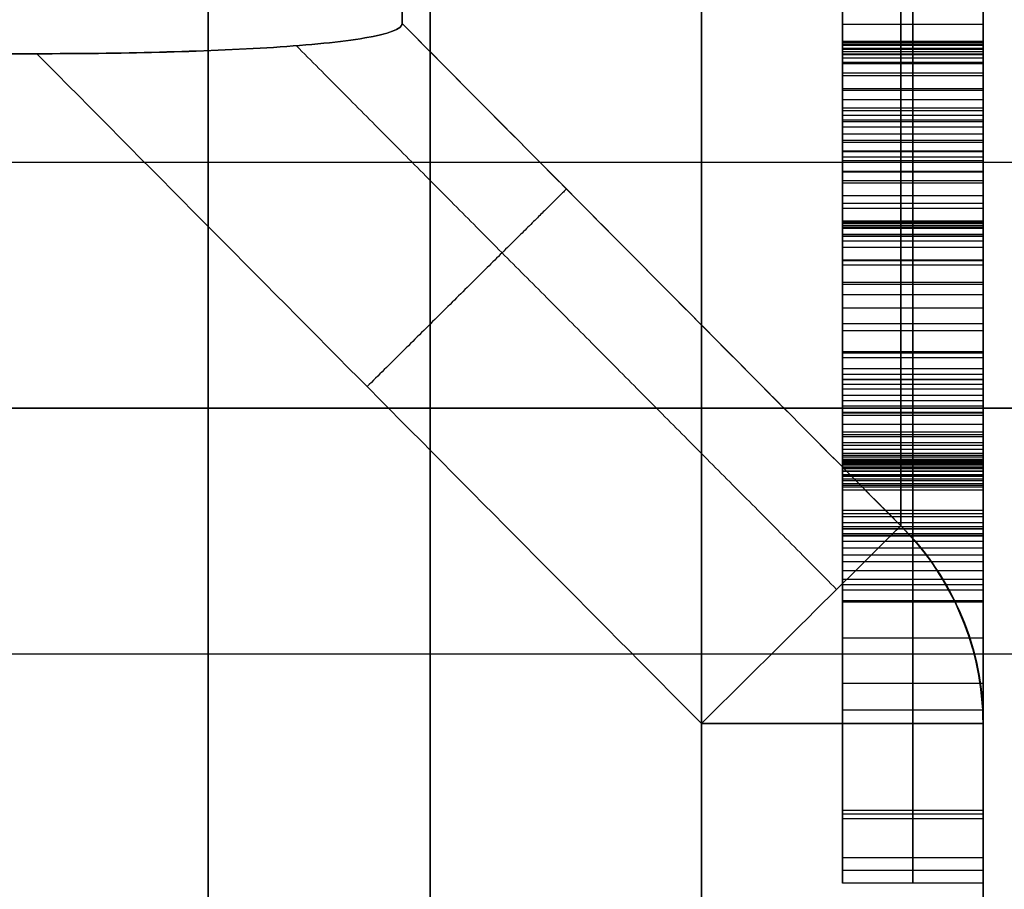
# Model space of a CAD drawing. Header units: millimetres. Extents: x -105 to 152, y -114 to 65.
# Tile 291 of 329: x 101.16 to 104.65, y -38.71 to -35.62. Entities that reach past the tile are written whole.
import ezdxf

# ---------------------------------------------------------------- set-up
doc = ezdxf.new("R2010")
doc.units = ezdxf.units.MM
doc.layers.add('Layer 01', color=18, linetype='Continuous', true_color=0x000000)

# ---------------------------------------------------------------- blocks, each defined once
blk = doc.blocks.new('Block 02')
at = {"layer": 'Layer 01'}
for p, q in [((104.576, -44.661, -25.3488), (104.576, -28.8633, -25.3488)), ((104.576, -40.0858, 25.3488), (104.576, -28.8633, 25.3488)), ((104.576, -36.5753, -36.601), (104.576, -35.2171, -36.601)), ((104.326, -35.7355, -35.0461), (104.326, -35.2512, -35.5219)), ((104.326, -35.552, -35.5596), (104.326, -37.1677, -37.2038)), ((104.326, -35.812, -35.1239), (104.326, -35.7355, -35.0461)), ((104.326, -35.744, -35.1907), (104.326, -35.812, -35.1239)), ((104.326, -37.3621, -37.0124), (104.326, -35.7464, -35.3682)), ((104.576, -35.7738, -35.085), (104.076, -35.7738, -35.085)), ((104.576, -35.778, -35.1573), (104.076, -35.778, -35.1573)), ((104.326, -36.3519, -34.3925), (104.326, -35.867, -34.9109)), ((104.326, -35.867, -34.9109), (104.326, -35.9448, -34.9838)), ((104.076, -35.8985, -34.8771), (104.076, -36.6854, -34.8771)), ((104.576, -35.9059, -34.9473), (104.076, -35.9059, -34.9473)), ((104.576, -35.9615, -34.9659), (104.076, -35.9615, -34.9659)), ((104.326, -35.9448, -34.9838), (104.326, -35.9782, -34.9479)), ((104.576, -36.1094, -34.6517), (104.076, -36.1094, -34.6517)), ((104.576, -36.1417, -37.5408), (104.576, -36.1417, -36.1598)), ((104.326, -36.2474, -34.9315), (104.326, -38.5959, -36.2823)), ((104.076, -36.2891, -35.9205), (104.076, -36.2891, -36.3098)), ((104.076, -36.2891, -37.6163), (104.076, -36.2891, -37.841)), ((104.326, -36.4297, -34.4655), (104.326, -36.3519, -34.3925)), ((104.576, -36.3598, -36.3817), (104.076, -36.3598, -36.3817)), ((104.576, -36.3908, -34.429), (104.076, -36.3908, -34.429)), ((104.326, -36.3847, -34.5135), (104.326, -36.4297, -34.4655)), ((104.576, -36.4072, -34.4895), (104.076, -36.4072, -34.4895)), ((104.076, -36.8096, -36.4501), (104.076, -36.4271, -36.4501)), ((104.326, -37.1224, -35.1284), (104.326, -36.4777, -34.7577)), ((104.576, -36.5543, -36.1903), (104.076, -36.5543, -36.1903)), ((104.576, -36.8, -34.9431), (104.076, -36.8, -34.9431)), ((104.326, -37.2135, -33.472), (104.326, -36.8216, -33.8906)), ((104.326, -36.8216, -33.8906), (104.326, -36.8994, -33.9636)), ((104.576, -36.8605, -33.9271), (104.076, -36.8605, -33.9271)), ((104.576, -36.9164, -33.9456), (104.076, -36.9164, -33.9456)), ((104.326, -36.8994, -33.9636), (104.326, -36.9334, -33.9277)), ((104.576, -37.0176, -33.6813), (104.076, -37.0176, -33.6813)), ((104.326, -37.6279, -34.5882), (104.326, -37.1224, -35.1284)), ((104.326, -37.1731, -37.5314), (104.326, -37.6842, -37.0294)), ((104.326, -38.4264, -35.8983), (104.326, -37.2062, -35.1946)), ((104.326, -37.2062, -35.1946), (104.326, -37.6875, -34.68)), ((104.326, -37.2913, -33.5449), (104.326, -37.2135, -33.472)), ((104.576, -37.2524, -33.5084), (104.076, -37.2524, -33.5084)), ((104.326, -37.2579, -33.5807), (104.326, -37.2913, -33.5449)), ((104.576, -37.2746, -33.5628), (104.076, -37.2746, -33.5628)), ((104.076, -37.2767, -33.5312), (104.076, -37.2767, -33.5605)), ((104.076, -37.2767, -33.8482), (104.076, -37.2767, -34.0449)), ((104.076, -37.2767, -34.9635), (104.076, -37.2767, -35.1192)), ((104.076, -37.2767, -35.2353), (104.076, -37.2767, -35.5236)), ((104.326, -38.6864, -36.0277), (104.326, -37.2688, -33.8359)), ((104.326, -37.2804, -34.0498), (104.326, -37.6279, -34.5882)), ((104.076, -37.3575, -34.8771), (104.076, -37.5031, -34.8771)), ((104.576, -38.082, -35.2891), (104.576, -37.3701, -35.2891)), ((104.576, -37.3752, -34.8583), (104.076, -37.3752, -34.8583)), ((104.576, -37.4216, -35.6069), (104.076, -37.4216, -35.6069)), ((104.576, -37.4287, -37.2804), (104.076, -37.4287, -37.2804)), ((104.576, -37.4469, -34.9373), (104.076, -37.4469, -34.9373)), ((104.576, -37.4541, -34.319), (104.076, -37.4541, -34.319)), ((104.576, -37.5772, -36.9821), (104.076, -37.5772, -36.9821)), ((104.326, -37.6082, -36.9517), (104.326, -37.5462, -37.0124)), ((104.326, -37.6842, -37.0294), (104.326, -37.6082, -36.9517)), ((104.576, -37.6462, -36.9906), (104.076, -37.6462, -36.9906)), ((104.326, -37.6875, -34.68), (104.326, -38.4568, -35.8679)), ((104.076, -37.8152, -34.8771), (104.076, -37.9423, -34.8771)), ((104.576, -37.8163, -35.5465), (104.076, -37.8163, -35.5465)), ((104.576, -37.8315, -35.5552), (104.576, -37.8315, -34.9023)), ((104.576, -37.9776, -34.9318), (104.076, -37.9776, -34.9318)), ((104.576, -38.0721, -35.2739), (104.076, -38.0721, -35.2739)), ((104.576, -38.4416, -35.8831), (104.076, -38.4416, -35.8831)), ((104.326, -38.4568, -35.8679), (104.326, -38.4264, -35.8983)), ((104.326, -38.5959, -36.2823), (104.326, -38.6864, -36.0277)), ((104.576, -38.6412, -36.155), (104.076, -38.6412, -36.155))]:
    blk.add_line(p, q, dxfattribs=at)
at = {"layer": 'Layer 01', "extrusion": (1, -1.30625e-12, -1.69624e-13)}
blk.add_arc((0, 0, 102.5147), 35.9386, 187.4476, 232.5524, dxfattribs=at)
at = {"layer": 'Layer 01', "extrusion": (1, -7.88388e-13, 1.03078e-12)}
blk.add_arc((0, 0, 102.5147), 35.9386, 127.4476, 172.5524, dxfattribs=at)
at = {"layer": 'Layer 01', "extrusion": (-1, -1.43993e-29, -8.31344e-30)}
blk.add_arc((0, 0, -104.2831), 37.7071, 307.10293, 352.89707, dxfattribs=at)
at = {"layer": 'Layer 01', "extrusion": (-1, 9.80383e-30, -5.66024e-30)}
blk.add_arc((0, 0, -104.2831), 37.7071, 7.10293, 52.89707, dxfattribs=at)
at = {"layer": 'Layer 01', "extrusion": (1, -3.27175e-29, 1.88895e-29)}
blk.add_arc((0, 0, 104.576), 38.4142, 127.10293, 172.89707, dxfattribs=at)
at = {"layer": 'Layer 01', "extrusion": (1, -7.37095e-16, -9.74511e-16)}
blk.add_arc((0, 0, 104.576), 38.4142, 187.10293, 232.89707, dxfattribs=at)
at = {"layer": 'Layer 01', "extrusion": (-1, 1.67332e-29, 9.6609e-30)}
blk.add_arc((0, 0, -104.576), 56, 304.86576, 355.13424, dxfattribs=at)
at = {"layer": 'Layer 01', "extrusion": (-1, -3.07741e-15, 4.41699e-15)}
blk.add_arc((0, 0, -104.576), 56, 37.47187, 55.13424, dxfattribs=at)
at = {"layer": 'Layer 01', "extrusion": (-1, 3.09204e-29, 9.24197e-30)}
for start, end in [(304.86576, 355.13424), (37.47187, 55.13424)]:
    blk.add_arc((0, 0, -104.576), 56, start, end, dxfattribs=at)
at = {"layer": 'Layer 01', "extrusion": (-1, 5.48639e-30, 3.16757e-30)}
blk.add_arc((0, 0, -103.576), 57, 304.86576, 355.13424, dxfattribs=at)
at = {"layer": 'Layer 01', "extrusion": (-1, -1.4784e-15, 2.12194e-15)}
blk.add_arc((0, 0, -103.576), 57, 29.7693, 55.13424, dxfattribs=at)
at = {"layer": 'Layer 01', "extrusion": (1, 0, 0)}
for centre, radius, start, end in [((-37, 57.0526, 102.6135), 3, 286.8945, 106.8945), ((-37, 57.0526, 101.826), 3.25, 270, 90), ((-37, 57.0526, 102.6135), 3, 106.8945, 286.8945), ((-37, 57.0526, 101.826), 3.25, 90, 270)]:
    blk.add_arc(centre, radius, start, end, dxfattribs=at)
at = {"layer": 'Layer 01', "extrusion": (0.704378, -0.709825, 1.31544e-15)}
blk.add_arc((46.6704, 4.75, 100.0148), 1, 270, 354.9839, dxfattribs=at)
at = {"layer": 'Layer 01', "extrusion": (-0.704378, 0.709825, 1.74886e-16)}
blk.add_arc((-46.6704, -4.75, -100.0148), 1, 90, 174.9839, dxfattribs=at)
at = {"layer": 'Layer 01', "extrusion": (-0.704378, 0.709825, 4.1564e-15)}
blk.add_arc((-46.6704, -4.75, -100.0148), 1, 90, 174.9839, dxfattribs=at)
at = {"layer": 'Layer 01', "extrusion": (4.97508e-16, 0.123652, 0.992326)}
blk.add_arc((-103.576, 38.4142), 1, 180, 225, dxfattribs=at)
at = {"layer": 'Layer 01', "extrusion": (-4.4065e-15, 0.123652, -0.992326)}
blk.add_arc((-103.576, -38.4142), 1, 135, 180, dxfattribs=at)
at = {"layer": 'Layer 01', "extrusion": (-0.062064, -0.061587, -0.99617)}
blk.add_arc((100.0148, -46.0764, -8.8124), 1, 270, 314.6694, dxfattribs=at)
at = {"layer": 'Layer 01', "extrusion": (0.062064, 0.061587, -0.99617)}
blk.add_arc((-100.0148, 46.0764, 8.8124), 1, 90, 134.6694, dxfattribs=at)
at = {"layer": 'Layer 01', "extrusion": (-7.10543e-15, -1, 7.10543e-15)}
blk.add_arc((103.576, 4.75, 38.1194), 1, 270, 0, dxfattribs=at)
at = {"layer": 'Layer 01', "extrusion": (-3.09204e-29, -1, -7.10543e-15)}
blk.add_arc((103.576, -4.75, 38.1194), 1, 0, 90, dxfattribs=at)
at = {"layer": 'Layer 01', "extrusion": (-1, 0, 0)}
for points, knots in [([(104.076, -35.3332, -35.5942), (104.076, -35.3127, -35.6155), (104.076, -35.2723, -35.6575), (104.076, -35.2199, -35.7266), (104.076, -35.1759, -35.7991), (104.076, -35.1405, -35.8749), (104.076, -35.1134, -35.9541), (104.076, -35.0952, -36.0369), (104.076, -35.086, -36.123), (104.076, -35.0831, -36.2128), (104.076, -35.0942, -36.3079), (104.076, -35.1228, -36.4081), (104.076, -35.1678, -36.5139), (104.076, -35.2296, -36.6253), (104.076, -35.3071, -36.7428), (104.076, -35.4024, -36.8653), (104.076, -35.5127, -36.9949), (104.076, -35.5948, -37.0803), (104.076, -35.6376, -37.1248)], [0, 0, 0, 0, 0.049933, 0.098576, 0.146218, 0.19311, 0.239798, 0.287503, 0.336111, 0.386133, 0.439243, 0.497166, 0.561801, 0.633235, 0.712374, 0.79959, 0.895559, 1, 1, 1, 1]), ([(104.326, -35.3332, -35.5942), (104.326, -35.3127, -35.6155), (104.326, -35.2723, -35.6575), (104.326, -35.2199, -35.7266), (104.326, -35.1759, -35.7991), (104.326, -35.1405, -35.8749), (104.326, -35.1134, -35.9541), (104.326, -35.0952, -36.0369), (104.326, -35.086, -36.123), (104.326, -35.0831, -36.2128), (104.326, -35.0942, -36.3079), (104.326, -35.1228, -36.4081), (104.326, -35.1678, -36.5139), (104.326, -35.2296, -36.6253), (104.326, -35.3071, -36.7428), (104.326, -35.4024, -36.8653), (104.326, -35.5127, -36.9949), (104.326, -35.5948, -37.0803), (104.326, -35.6376, -37.1248)], [0, 0, 0, 0, 0.049933, 0.098576, 0.146218, 0.19311, 0.239798, 0.287503, 0.336111, 0.386133, 0.439243, 0.497166, 0.561801, 0.633235, 0.712374, 0.79959, 0.895559, 1, 1, 1, 1]), ([(104.576, -35.6376, -37.1248), (104.576, -35.5948, -37.0803), (104.576, -35.5127, -36.9949), (104.576, -35.4024, -36.8653), (104.576, -35.3071, -36.7428), (104.576, -35.2296, -36.6253), (104.576, -35.1678, -36.5139), (104.576, -35.1228, -36.4081), (104.576, -35.0942, -36.3079), (104.576, -35.0831, -36.2128), (104.576, -35.086, -36.123), (104.576, -35.0952, -36.0369), (104.576, -35.1134, -35.9541), (104.576, -35.1405, -35.8749), (104.576, -35.1759, -35.7991), (104.576, -35.2199, -35.7266), (104.576, -35.2723, -35.6575), (104.576, -35.3127, -35.6155), (104.576, -35.3332, -35.5942)], [-1, -1, -1, -1, -0.895559, -0.79959, -0.712374, -0.633235, -0.561801, -0.497166, -0.439243, -0.386133, -0.336111, -0.287503, -0.239798, -0.19311, -0.146218, -0.098576, -0.049933, 0, 0, 0, 0]), ([(104.076, -37.1731, -37.5314), (104.076, -37.1439, -37.5589), (104.076, -37.0868, -37.6127), (104.076, -36.9939, -37.6815), (104.076, -36.8992, -37.7401), (104.076, -36.8008, -37.7853), (104.076, -36.7006, -37.8209), (104.076, -36.597, -37.8432), (104.076, -36.4909, -37.8541), (104.076, -36.3822, -37.8536), (104.076, -36.2713, -37.8403), (104.076, -36.1591, -37.812), (104.076, -36.0459, -37.7686), (104.076, -35.9317, -37.7112), (104.076, -35.8163, -37.6392), (104.076, -35.6996, -37.5533), (104.076, -35.5821, -37.4525), (104.076, -35.5062, -37.3779), (104.076, -35.4669, -37.3393)], [0, 0, 0, 0, 0.061705, 0.120411, 0.177264, 0.23255, 0.286593, 0.340444, 0.394894, 0.450301, 0.507056, 0.566092, 0.627661, 0.693087, 0.762278, 0.836426, 0.915463, 1, 1, 1, 1]), ([(104.326, -37.1731, -37.5314), (104.326, -37.1439, -37.5589), (104.326, -37.0868, -37.6127), (104.326, -36.9939, -37.6815), (104.326, -36.8992, -37.7401), (104.326, -36.8008, -37.7853), (104.326, -36.7006, -37.8209), (104.326, -36.597, -37.8432), (104.326, -36.4909, -37.8541), (104.326, -36.3822, -37.8536), (104.326, -36.2713, -37.8403), (104.326, -36.1591, -37.812), (104.326, -36.0459, -37.7686), (104.326, -35.9317, -37.7112), (104.326, -35.8163, -37.6392), (104.326, -35.6996, -37.5533), (104.326, -35.5821, -37.4525), (104.326, -35.5062, -37.3779), (104.326, -35.4669, -37.3393)], [0, 0, 0, 0, 0.061705, 0.120411, 0.177264, 0.23255, 0.286593, 0.340444, 0.394894, 0.450301, 0.507056, 0.566092, 0.627661, 0.693087, 0.762278, 0.836426, 0.915463, 1, 1, 1, 1]), ([(104.576, -37.1731, -37.5314), (104.576, -37.1439, -37.5589), (104.576, -37.0868, -37.6127), (104.576, -36.9939, -37.6815), (104.576, -36.8992, -37.7401), (104.576, -36.8008, -37.7853), (104.576, -36.7006, -37.8209), (104.576, -36.597, -37.8432), (104.576, -36.4909, -37.8541), (104.576, -36.3822, -37.8536), (104.576, -36.2713, -37.8403), (104.576, -36.1591, -37.812), (104.576, -36.0459, -37.7686), (104.576, -35.9317, -37.7112), (104.576, -35.8163, -37.6392), (104.576, -35.6996, -37.5533), (104.576, -35.5821, -37.4525), (104.576, -35.5062, -37.3779), (104.576, -35.4669, -37.3393)], [0, 0, 0, 0, 0.061705, 0.120411, 0.177264, 0.23255, 0.286593, 0.340444, 0.394894, 0.450301, 0.507056, 0.566092, 0.627661, 0.693087, 0.762278, 0.836426, 0.915463, 1, 1, 1, 1]), ([(104.076, -35.6376, -37.1248), (104.076, -35.6772, -37.1641), (104.076, -35.7532, -37.2395), (104.076, -35.8685, -37.3427), (104.076, -35.9791, -37.4322), (104.076, -36.086, -37.5076), (104.076, -36.1885, -37.5696), (104.076, -36.2873, -37.6172), (104.076, -36.3813, -37.6527), (104.076, -36.4724, -37.6719), (104.076, -36.5597, -37.6802), (104.076, -36.6439, -37.6775), (104.076, -36.7258, -37.6662), (104.076, -36.805, -37.6441), (104.076, -36.8819, -37.6121), (104.076, -36.9558, -37.5698), (104.076, -37.028, -37.5186), (104.076, -37.0717, -37.4776), (104.076, -37.0942, -37.4566)], [0, 0, 0, 0, 0.098589, 0.189455, 0.273579, 0.35024, 0.4208, 0.485238, 0.543966, 0.598234, 0.649338, 0.698817, 0.746967, 0.795311, 0.843831, 0.894063, 0.945683, 1, 1, 1, 1]), ([(104.326, -35.6376, -37.1248), (104.326, -35.6772, -37.1641), (104.326, -35.7532, -37.2395), (104.326, -35.8685, -37.3427), (104.326, -35.9791, -37.4322), (104.326, -36.086, -37.5076), (104.326, -36.1885, -37.5696), (104.326, -36.2873, -37.6172), (104.326, -36.3813, -37.6527), (104.326, -36.4724, -37.6719), (104.326, -36.5597, -37.6802), (104.326, -36.6439, -37.6775), (104.326, -36.7258, -37.6662), (104.326, -36.805, -37.6441), (104.326, -36.8819, -37.6121), (104.326, -36.9558, -37.5698), (104.326, -37.028, -37.5186), (104.326, -37.0717, -37.4776), (104.326, -37.0942, -37.4566)], [0, 0, 0, 0, 0.098589, 0.189455, 0.273579, 0.35024, 0.4208, 0.485238, 0.543966, 0.598234, 0.649338, 0.698817, 0.746967, 0.795311, 0.843831, 0.894063, 0.945683, 1, 1, 1, 1]), ([(104.576, -37.0942, -37.4566), (104.576, -37.0717, -37.4776), (104.576, -37.028, -37.5186), (104.576, -36.9558, -37.5698), (104.576, -36.8819, -37.6121), (104.576, -36.805, -37.6441), (104.576, -36.7258, -37.6662), (104.576, -36.6439, -37.6775), (104.576, -36.5597, -37.6802), (104.576, -36.4724, -37.6719), (104.576, -36.3813, -37.6527), (104.576, -36.2873, -37.6172), (104.576, -36.1885, -37.5696), (104.576, -36.086, -37.5076), (104.576, -35.9791, -37.4322), (104.576, -35.8685, -37.3427), (104.576, -35.7532, -37.2395), (104.576, -35.6772, -37.1641), (104.576, -35.6376, -37.1248)], [-1, -1, -1, -1, -0.945683, -0.894063, -0.843831, -0.795311, -0.746967, -0.698817, -0.649338, -0.598234, -0.543966, -0.485238, -0.4208, -0.35024, -0.273579, -0.189455, -0.098589, 0, 0, 0, 0]), ([(104.076, -35.744, -35.1907), (104.076, -35.7366, -35.1982), (104.076, -35.7228, -35.2121), (104.076, -35.708, -35.2353), (104.076, -35.6993, -35.2581), (104.076, -35.6973, -35.2807), (104.076, -35.7021, -35.3027), (104.076, -35.7118, -35.3246), (104.076, -35.7264, -35.3471), (104.076, -35.7395, -35.3609), (104.076, -35.7464, -35.3682)], [0, 0, 0, 0, 0.15264, 0.285431, 0.398518, 0.505251, 0.610709, 0.723215, 0.853518, 1, 1, 1, 1]), ([(104.326, -35.744, -35.1907), (104.326, -35.7366, -35.1982), (104.326, -35.7228, -35.2121), (104.326, -35.708, -35.2353), (104.326, -35.6993, -35.2581), (104.326, -35.6973, -35.2807), (104.326, -35.7021, -35.3027), (104.326, -35.7118, -35.3246), (104.326, -35.7264, -35.3471), (104.326, -35.7395, -35.3609), (104.326, -35.7464, -35.3682)], [0, 0, 0, 0, 0.15264, 0.285431, 0.398518, 0.505251, 0.610709, 0.723215, 0.853518, 1, 1, 1, 1]), ([(104.576, -35.744, -35.1907), (104.576, -35.7366, -35.1982), (104.576, -35.7228, -35.2121), (104.576, -35.708, -35.2353), (104.576, -35.6993, -35.2581), (104.576, -35.6973, -35.2807), (104.576, -35.7021, -35.3027), (104.576, -35.7118, -35.3246), (104.576, -35.7264, -35.3471), (104.576, -35.7395, -35.3609), (104.576, -35.7464, -35.3682)], [0, 0, 0, 0, 0.15264, 0.285431, 0.398518, 0.505251, 0.610709, 0.723215, 0.853518, 1, 1, 1, 1]), ([(104.076, -36.3847, -34.5135), (104.076, -36.3749, -34.5248), (104.076, -36.3569, -34.5456), (104.076, -36.339, -34.58), (104.076, -36.3339, -34.6138), (104.076, -36.3421, -34.6459), (104.076, -36.3621, -34.6752), (104.076, -36.3914, -34.7035), (104.076, -36.4302, -34.7325), (104.076, -36.461, -34.7489), (104.076, -36.4777, -34.7577)], [0, 0, 0, 0, 0.13884, 0.253754, 0.35402, 0.448637, 0.553213, 0.677876, 0.825293, 1, 1, 1, 1]), ([(104.326, -36.3847, -34.5135), (104.326, -36.3749, -34.5248), (104.326, -36.3569, -34.5456), (104.326, -36.339, -34.58), (104.326, -36.3339, -34.6138), (104.326, -36.3421, -34.6459), (104.326, -36.3621, -34.6752), (104.326, -36.3914, -34.7035), (104.326, -36.4302, -34.7325), (104.326, -36.461, -34.7489), (104.326, -36.4777, -34.7577)], [0, 0, 0, 0, 0.13884, 0.253754, 0.35402, 0.448637, 0.553213, 0.677876, 0.825293, 1, 1, 1, 1]), ([(104.576, -36.3847, -34.5135), (104.576, -36.3749, -34.5248), (104.576, -36.3569, -34.5456), (104.576, -36.339, -34.58), (104.576, -36.3339, -34.6138), (104.576, -36.3421, -34.6459), (104.576, -36.3621, -34.6752), (104.576, -36.3914, -34.7035), (104.576, -36.4302, -34.7325), (104.576, -36.461, -34.7489), (104.576, -36.4777, -34.7577)], [0, 0, 0, 0, 0.13884, 0.253754, 0.35402, 0.448637, 0.553213, 0.677876, 0.825293, 1, 1, 1, 1]), ([(104.076, -37.2579, -33.5807), (104.076, -37.2511, -33.5888), (104.076, -37.2378, -33.6047), (104.076, -37.223, -33.6319), (104.076, -37.2139, -33.6612), (104.076, -37.2093, -33.6924), (104.076, -37.2118, -33.7261), (104.076, -37.2229, -33.7615), (104.076, -37.2423, -33.7988), (104.076, -37.2596, -33.823), (104.076, -37.2688, -33.8359)], [0, 0, 0, 0, 0.112213, 0.220349, 0.326793, 0.437859, 0.554686, 0.683019, 0.83065, 1, 1, 1, 1]), ([(104.326, -37.2579, -33.5807), (104.326, -37.2511, -33.5888), (104.326, -37.2378, -33.6047), (104.326, -37.223, -33.6319), (104.326, -37.2139, -33.6612), (104.326, -37.2093, -33.6924), (104.326, -37.2118, -33.7261), (104.326, -37.2229, -33.7615), (104.326, -37.2423, -33.7988), (104.326, -37.2596, -33.823), (104.326, -37.2688, -33.8359)], [0, 0, 0, 0, 0.112213, 0.220349, 0.326793, 0.437859, 0.554686, 0.683019, 0.83065, 1, 1, 1, 1]), ([(104.576, -37.2579, -33.5807), (104.576, -37.2511, -33.5888), (104.576, -37.2378, -33.6047), (104.576, -37.223, -33.6319), (104.576, -37.2139, -33.6612), (104.576, -37.2093, -33.6924), (104.576, -37.2118, -33.7261), (104.576, -37.2229, -33.7615), (104.576, -37.2423, -33.7988), (104.576, -37.2596, -33.823), (104.576, -37.2688, -33.8359)], [0, 0, 0, 0, 0.112213, 0.220349, 0.326793, 0.437859, 0.554686, 0.683019, 0.83065, 1, 1, 1, 1]), ([(104.076, -37.3621, -37.0124), (104.076, -37.3694, -37.0193), (104.076, -37.3831, -37.0323), (104.076, -37.4056, -37.0474), (104.076, -37.428, -37.0573), (104.076, -37.4506, -37.0621), (104.076, -37.4742, -37.0602), (104.076, -37.4977, -37.0502), (104.076, -37.5228, -37.0347), (104.076, -37.538, -37.0203), (104.076, -37.5462, -37.0124)], [0, 0, 0, 0, 0.141295, 0.264603, 0.379488, 0.484008, 0.586962, 0.706047, 0.840479, 1, 1, 1, 1]), ([(104.326, -37.3621, -37.0124), (104.326, -37.3694, -37.0193), (104.326, -37.3831, -37.0323), (104.326, -37.4056, -37.0474), (104.326, -37.428, -37.0573), (104.326, -37.4506, -37.0621), (104.326, -37.4742, -37.0602), (104.326, -37.4977, -37.0502), (104.326, -37.5228, -37.0347), (104.326, -37.538, -37.0203), (104.326, -37.5462, -37.0124)], [0, 0, 0, 0, 0.141295, 0.264603, 0.379488, 0.484008, 0.586962, 0.706047, 0.840479, 1, 1, 1, 1]), ([(104.576, -37.3621, -37.0124), (104.576, -37.3694, -37.0193), (104.576, -37.3831, -37.0323), (104.576, -37.4056, -37.0474), (104.576, -37.428, -37.0573), (104.576, -37.4506, -37.0621), (104.576, -37.4742, -37.0602), (104.576, -37.4977, -37.0502), (104.576, -37.5228, -37.0347), (104.576, -37.538, -37.0203), (104.576, -37.5462, -37.0124)], [0, 0, 0, 0, 0.141295, 0.264603, 0.379488, 0.484008, 0.586962, 0.706047, 0.840479, 1, 1, 1, 1])]:
    blk.add_open_spline(points, degree=3, knots=knots, dxfattribs=at)
at = {"layer": 'Layer 01'}
for points, degree in [([(104.076, -35.2512, -35.5219), (104.076, -35.4933, -35.284), (104.076, -35.7355, -35.0461)], 2), ([(104.576, -35.2512, -35.5219), (104.576, -35.4933, -35.284), (104.576, -35.7355, -35.0461)], 2), ([(104.076, -37.1677, -37.2038), (104.076, -36.3598, -36.3817), (104.076, -35.552, -35.5596)], 2), ([(104.576, -35.552, -35.5596), (104.576, -36.3598, -36.3817), (104.576, -37.1677, -37.2038)], 2), ([(102.5147, -35.6355, 4.6583), (103.1041, -36.2297, 4.6598), (103.6936, -36.8237, 4.6612), (104.2831, -37.4177, 4.6626)], 3), ([(104.076, -35.6376, -37.1248), (104.326, -35.6376, -37.1248), (104.576, -35.6376, -37.1248)], 2), ([(104.076, -35.6984, -35.2807), (104.326, -35.6984, -35.2807), (104.576, -35.6984, -35.2807)], 2), ([(104.076, -35.7002, -35.2588), (104.326, -35.7002, -35.2588), (104.576, -35.7002, -35.2588)], 2), ([(104.076, -35.7027, -35.3019), (104.326, -35.7027, -35.3019), (104.576, -35.7027, -35.3019)], 2), ([(104.076, -35.7033, -37.5538), (104.326, -35.7033, -37.5538), (104.576, -35.7033, -37.5538)], 2), ([(104.076, -35.7081, -35.2369), (104.326, -35.7081, -35.2369), (104.576, -35.7081, -35.2369)], 2), ([(104.076, -35.7118, -35.3232), (104.326, -35.7118, -35.3232), (104.576, -35.7118, -35.3232)], 2), ([(104.076, -35.7227, -35.2138), (104.326, -35.7227, -35.2138), (104.576, -35.7227, -35.2138)], 2), ([(104.076, -35.7264, -35.3457), (104.326, -35.7264, -35.3457), (104.576, -35.7264, -35.3457)], 2), ([(97.076, -35.7425, 3.75), (99.1473, -35.7425, 3.75), (101.2185, -35.7425, 3.75)], 2), ([(101.2185, -35.7425, -3.75), (99.1473, -35.7425, -3.75), (97.076, -35.7425, -3.75)], 2), ([(101.2185, -35.7425, 3.75), (102.0042, -36.535, 3.75), (102.79, -37.3273, 3.75), (103.576, -38.1194, 3.75)], 3), ([(103.576, -38.1194, -3.75), (102.79, -37.3273, -3.75), (102.0042, -36.535, -3.75), (101.2185, -35.7425, -3.75)], 3), ([(104.576, -35.7355, -35.0461), (104.326, -35.7355, -35.0461), (104.076, -35.7355, -35.0461)], 2), ([(104.076, -35.7355, -35.0461), (104.076, -35.7738, -35.085), (104.076, -35.812, -35.1239)], 2), ([(104.576, -35.744, -35.1907), (104.326, -35.744, -35.1907), (104.076, -35.744, -35.1907)], 2), ([(104.076, -35.812, -35.1239), (104.076, -35.778, -35.1573), (104.076, -35.744, -35.1907)], 2), ([(104.576, -35.7464, -35.3682), (104.326, -35.7464, -35.3682), (104.076, -35.7464, -35.3682)], 2), ([(104.076, -35.7464, -35.3682), (104.076, -36.5543, -36.1903), (104.076, -37.3621, -37.0124)], 2), ([(104.076, -35.7574, -37.2415), (104.326, -35.7574, -37.2415), (104.576, -35.7574, -37.2415)], 2), ([(104.576, -35.7355, -35.0461), (104.576, -35.7738, -35.085), (104.576, -35.812, -35.1239)], 2), ([(104.576, -35.812, -35.1239), (104.576, -35.778, -35.1573), (104.576, -35.744, -35.1907)], 2), ([(104.576, -35.7464, -35.3682), (104.576, -36.5543, -36.1903), (104.576, -37.3621, -37.0124)], 2), ([(104.576, -35.812, -35.1239), (104.326, -35.812, -35.1239), (104.076, -35.812, -35.1239)], 2), ([(104.076, -35.8199, -37.6395), (104.326, -35.8199, -37.6395), (104.576, -35.8199, -37.6395)], 2), ([(104.576, -35.867, -34.9109), (104.326, -35.867, -34.9109), (104.076, -35.867, -34.9109)], 2), ([(104.076, -35.867, -34.9109), (104.076, -36.1094, -34.6517), (104.076, -36.3519, -34.3925)], 2), ([(104.076, -35.9448, -34.9838), (104.076, -35.9059, -34.9473), (104.076, -35.867, -34.9109)], 2), ([(104.576, -35.867, -34.9109), (104.576, -36.1094, -34.6517), (104.576, -36.3519, -34.3925)], 2), ([(104.576, -35.9448, -34.9838), (104.576, -35.9059, -34.9473), (104.576, -35.867, -34.9109)], 2), ([(104.076, -35.8722, -37.3442), (104.326, -35.8722, -37.3442), (104.576, -35.8722, -37.3442)], 2), ([(104.076, -35.9348, -37.7106), (104.326, -35.9348, -37.7106), (104.576, -35.9348, -37.7106)], 2), ([(104.576, -35.9448, -34.9838), (104.326, -35.9448, -34.9838), (104.076, -35.9448, -34.9838)], 2), ([(104.076, -35.9782, -34.9479), (104.076, -35.9615, -34.9659), (104.076, -35.9448, -34.9838)], 2), ([(104.576, -35.9782, -34.9479), (104.576, -35.9615, -34.9659), (104.576, -35.9448, -34.9838)], 2), ([(104.576, -35.9782, -34.9479), (104.326, -35.9782, -34.9479), (104.076, -35.9782, -34.9479)], 2), ([(104.076, -35.9834, -37.4335), (104.326, -35.9834, -37.4335), (104.576, -35.9834, -37.4335)], 2), ([(104.076, -36.0019, -34.9267), (104.326, -36.0019, -34.9267), (104.576, -36.0019, -34.9267)], 2), ([(104.076, -36.0274, -34.9103), (104.326, -36.0274, -34.9103), (104.576, -36.0274, -34.9103)], 2), ([(104.076, -36.049, -37.7677), (104.326, -36.049, -37.7677), (104.576, -36.049, -37.7677)], 2), ([(104.076, -36.056, -34.8993), (104.326, -36.056, -34.8993), (104.576, -36.056, -34.8993)], 2), ([(104.076, -36.087, -34.8932), (104.326, -36.087, -34.8932), (104.576, -36.087, -34.8932)], 2), ([(104.076, -36.0897, -37.5083), (104.326, -36.0897, -37.5083), (104.576, -36.0897, -37.5083)], 2), ([(106.676, -36.1282, 54.1821), (102.6135, -36.1282, 54.1821), (98.551, -36.1282, 54.1821)], 2), ([(104.076, -36.121, -34.8926), (104.326, -36.121, -34.8926), (104.576, -36.121, -34.8926)], 2), ([(104.076, -36.1593, -34.8993), (104.326, -36.1593, -34.8993), (104.576, -36.1593, -34.8993)], 2), ([(104.076, -36.1614, -37.8103), (104.326, -36.1614, -37.8103), (104.576, -36.1614, -37.8103)], 2), ([(104.076, -36.1924, -37.5696), (104.326, -36.1924, -37.5696), (104.576, -36.1924, -37.5696)], 2), ([(104.076, -36.2012, -34.9121), (104.326, -36.2012, -34.9121), (104.576, -36.2012, -34.9121)], 2), ([(104.576, -36.2474, -34.9315), (104.326, -36.2474, -34.9315), (104.076, -36.2474, -34.9315)], 2), ([(104.076, -38.5959, -36.2823), (104.076, -37.4216, -35.6069), (104.076, -36.2474, -34.9315)], 2), ([(104.576, -38.5959, -36.2823), (104.576, -37.4216, -35.6069), (104.576, -36.2474, -34.9315)], 2), ([(104.076, -36.2732, -37.8382), (104.326, -36.2732, -37.8382), (104.576, -36.2732, -37.8382)], 2), ([(104.076, -36.2909, -37.617), (104.326, -36.2909, -37.617), (104.576, -36.2909, -37.617)], 2), ([(104.076, -36.3361, -34.6143), (104.326, -36.3361, -34.6143), (104.576, -36.3361, -34.6143)], 2), ([(104.076, -36.3403, -34.5821), (104.326, -36.3403, -34.5821), (104.576, -36.3403, -34.5821)], 2), ([(104.076, -36.3434, -34.6441), (104.326, -36.3434, -34.6441), (104.576, -36.3434, -34.6441)], 2), ([(104.576, -36.3519, -34.3925), (104.326, -36.3519, -34.3925), (104.076, -36.3519, -34.3925)], 2), ([(104.076, -36.3519, -34.3925), (104.076, -36.3908, -34.429), (104.076, -36.4297, -34.4655)], 2), ([(104.076, -36.3568, -34.5487), (104.326, -36.3568, -34.5487), (104.576, -36.3568, -34.5487)], 2), ([(104.576, -36.3519, -34.3925), (104.576, -36.3908, -34.429), (104.576, -36.4297, -34.4655)], 2), ([(104.076, -36.3616, -34.6727), (104.326, -36.3616, -34.6727), (104.576, -36.3616, -34.6727)], 2), ([(104.076, -36.3832, -37.8516), (104.326, -36.3832, -37.8516), (104.576, -36.3832, -37.8516)], 2), ([(104.076, -36.3844, -37.6511), (104.326, -36.3844, -37.6511), (104.576, -36.3844, -37.6511)], 2), ([(104.576, -36.3847, -34.5135), (104.326, -36.3847, -34.5135), (104.076, -36.3847, -34.5135)], 2), ([(104.076, -36.4297, -34.4655), (104.076, -36.4072, -34.4895), (104.076, -36.3847, -34.5135)], 2), ([(104.076, -36.3902, -34.7012), (104.326, -36.3902, -34.7012), (104.576, -36.3902, -34.7012)], 2), ([(104.576, -36.4297, -34.4655), (104.576, -36.4072, -34.4895), (104.576, -36.3847, -34.5135)], 2), ([(104.076, -36.4285, -34.7298), (104.326, -36.4285, -34.7298), (104.576, -36.4285, -34.7298)], 2), ([(104.576, -36.4297, -34.4655), (104.326, -36.4297, -34.4655), (104.076, -36.4297, -34.4655)], 2), ([(104.076, -36.4744, -37.6705), (104.326, -36.4744, -37.6705), (104.576, -36.4744, -37.6705)], 2), ([(104.576, -36.4777, -34.7577), (104.326, -36.4777, -34.7577), (104.076, -36.4777, -34.7577)], 2), ([(104.076, -36.4777, -34.7577), (104.076, -36.8, -34.9431), (104.076, -37.1224, -35.1284)], 2), ([(104.076, -36.4914, -37.8522), (104.326, -36.4914, -37.8522), (104.576, -36.4914, -37.8522)], 2), ([(104.576, -36.4777, -34.7577), (104.576, -36.8, -34.9431), (104.576, -37.1224, -35.1284)], 2), ([(104.076, -36.5606, -37.6784), (104.326, -36.5606, -37.6784), (104.576, -36.5606, -37.6784)], 2), ([(104.076, -36.5971, -37.8413), (104.326, -36.5971, -37.8413), (104.576, -36.5971, -37.8413)], 2), ([(104.076, -36.6445, -37.676), (104.326, -36.6445, -37.676), (104.576, -36.6445, -37.676)], 2), ([(104.076, -36.6998, -37.8188), (104.326, -36.6998, -37.8188), (104.576, -36.6998, -37.8188)], 2), ([(104.076, -36.7253, -37.6644), (104.326, -36.7253, -37.6644), (104.576, -36.7253, -37.6644)], 2), ([(104.076, -36.7995, -37.7841), (104.326, -36.7995, -37.7841), (104.576, -36.7995, -37.7841)], 2), ([(104.076, -36.8043, -37.6426), (104.326, -36.8043, -37.6426), (104.576, -36.8043, -37.6426)], 2), ([(104.576, -36.8216, -33.8906), (104.326, -36.8216, -33.8906), (104.076, -36.8216, -33.8906)], 2), ([(104.076, -36.8216, -33.8906), (104.076, -37.0176, -33.6813), (104.076, -37.2135, -33.472)], 2), ([(104.076, -36.8994, -33.9636), (104.076, -36.8605, -33.9271), (104.076, -36.8216, -33.8906)], 2), ([(104.576, -36.8216, -33.8906), (104.576, -37.0176, -33.6813), (104.576, -37.2135, -33.472)], 2), ([(104.576, -36.8994, -33.9636), (104.576, -36.8605, -33.9271), (104.576, -36.8216, -33.8906)], 2), ([(104.076, -36.8803, -37.611), (104.326, -36.8803, -37.611), (104.576, -36.8803, -37.611)], 2), ([(104.076, -36.8973, -37.7386), (104.326, -36.8973, -37.7386), (104.576, -36.8973, -37.7386)], 2), ([(104.576, -36.8994, -33.9636), (104.326, -36.8994, -33.9636), (104.076, -36.8994, -33.9636)], 2), ([(104.076, -36.9334, -33.9277), (104.076, -36.9164, -33.9456), (104.076, -36.8994, -33.9636)], 2), ([(104.576, -36.9334, -33.9277), (104.576, -36.9164, -33.9456), (104.576, -36.8994, -33.9636)], 2), ([(104.576, -36.9334, -33.9277), (104.326, -36.9334, -33.9277), (104.076, -36.9334, -33.9277)], 2), ([(104.076, -36.9544, -37.569), (104.326, -36.9544, -37.569), (104.576, -36.9544, -37.569)], 2), ([(104.076, -36.9735, -33.8937), (104.326, -36.9735, -33.8937), (104.576, -36.9735, -33.8937)], 2), ([(105.076, -37, 60.3026), (101.826, -37, 60.3026), (98.576, -37, 60.3026)], 2), ([(98.576, -37, 53.8026), (101.826, -37, 53.8026), (105.076, -37, 53.8026)], 2), ([(104.076, -36.9921, -37.6808), (104.326, -36.9921, -37.6808), (104.576, -36.9921, -37.6808)], 2), ([(104.076, -37.0142, -33.8748), (104.326, -37.0142, -33.8748), (104.576, -37.0142, -33.8748)], 2), ([(104.076, -37.0255, -37.518), (104.326, -37.0255, -37.518), (104.576, -37.0255, -37.518)], 2), ([(104.076, -37.0574, -33.8718), (104.326, -37.0574, -33.8718), (104.576, -37.0574, -33.8718)], 2), ([(104.076, -37.0838, -37.6122), (104.326, -37.0838, -37.6122), (104.576, -37.0838, -37.6122)], 2), ([(104.076, -37.0942, -37.4566), (104.326, -37.0942, -37.4566), (104.576, -37.0942, -37.4566)], 2), ([(104.076, -37.1011, -33.884), (104.326, -37.1011, -33.884), (104.576, -37.1011, -33.884)], 2), ([(104.076, -37.1224, -35.1284), (104.326, -37.1224, -35.1284), (104.576, -37.1224, -35.1284)], 2), ([(104.076, -37.1224, -35.1284), (104.076, -37.3752, -34.8583), (104.076, -37.6279, -34.5882)], 2), ([(104.576, -37.1224, -35.1284), (104.576, -37.3752, -34.8583), (104.576, -37.6279, -34.5882)], 2), ([(104.076, -37.1312, -37.4171), (104.326, -37.1312, -37.4171), (104.576, -37.1312, -37.4171)], 2), ([(104.076, -37.1461, -33.9095), (104.326, -37.1461, -33.9095), (104.576, -37.1461, -33.9095)], 2), ([(104.076, -37.1604, -37.3801), (104.326, -37.1604, -37.3801), (104.576, -37.1604, -37.3801)], 2), ([(104.076, -37.1677, -37.2038), (104.326, -37.1677, -37.2038), (104.576, -37.1677, -37.2038)], 2), ([(104.076, -37.6842, -37.0294), (104.076, -37.4287, -37.2804), (104.076, -37.1731, -37.5314)], 2), ([(104.076, -37.1731, -37.5314), (104.326, -37.1731, -37.5314), (104.576, -37.1731, -37.5314)], 2), ([(104.076, -37.181, -37.3454), (104.326, -37.181, -37.3454), (104.576, -37.181, -37.3454)], 2), ([(104.076, -37.1859, -37.2275), (104.326, -37.1859, -37.2275), (104.576, -37.1859, -37.2275)], 2), ([(104.076, -37.1904, -33.9453), (104.326, -37.1904, -33.9453), (104.576, -37.1904, -33.9453)], 2), ([(104.076, -37.1944, -37.3126), (104.326, -37.1944, -37.3126), (104.576, -37.1944, -37.3126)], 2), ([(104.576, -37.6842, -37.0294), (104.576, -37.4287, -37.2804), (104.576, -37.1731, -37.5314)], 2), ([(104.076, -37.1968, -37.2537), (104.326, -37.1968, -37.2537), (104.576, -37.1968, -37.2537)], 2), ([(104.076, -37.1993, -37.2822), (104.326, -37.1993, -37.2822), (104.576, -37.1993, -37.2822)], 2), ([(104.576, -37.2062, -35.1946), (104.326, -37.2062, -35.1946), (104.076, -37.2062, -35.1946)], 2), ([(104.076, -37.2062, -35.1946), (104.076, -37.8163, -35.5465), (104.076, -38.4264, -35.8983)], 2), ([(104.076, -37.6875, -34.68), (104.076, -37.4469, -34.9373), (104.076, -37.2062, -35.1946)], 2), ([(104.076, -37.2105, -33.6919), (104.326, -37.2105, -33.6919), (104.576, -37.2105, -33.6919)], 2), ([(104.076, -37.2129, -33.7247), (104.326, -37.2129, -33.7247), (104.576, -37.2129, -33.7247)], 2), ([(104.576, -37.2135, -33.472), (104.326, -37.2135, -33.472), (104.076, -37.2135, -33.472)], 2), ([(104.076, -37.2135, -33.472), (104.076, -37.2524, -33.5084), (104.076, -37.2913, -33.5449)], 2), ([(104.076, -37.2147, -33.6609), (104.326, -37.2147, -33.6609), (104.576, -37.2147, -33.6609)], 2), ([(104.076, -37.2232, -33.7594), (104.326, -37.2232, -33.7594), (104.576, -37.2232, -33.7594)], 2), ([(104.076, -37.2239, -33.6324), (104.326, -37.2239, -33.6324), (104.576, -37.2239, -33.6324)], 2), ([(104.576, -38.4264, -35.8983), (104.576, -37.8163, -35.5465), (104.576, -37.2062, -35.1946)], 2), ([(104.576, -37.2062, -35.1946), (104.576, -37.4469, -34.9373), (104.576, -37.6875, -34.68)], 2), ([(104.576, -37.2135, -33.472), (104.576, -37.2524, -33.5084), (104.576, -37.2913, -33.5449)], 2), ([(104.076, -37.2354, -33.9921), (104.326, -37.2354, -33.9921), (104.576, -37.2354, -33.9921)], 2), ([(104.076, -37.2384, -33.6057), (104.326, -37.2384, -33.6057), (104.576, -37.2384, -33.6057)], 2), ([(104.076, -37.2421, -33.7965), (104.326, -37.2421, -33.7965), (104.576, -37.2421, -33.7965)], 2), ([(104.576, -37.2579, -33.5807), (104.326, -37.2579, -33.5807), (104.076, -37.2579, -33.5807)], 2), ([(104.076, -37.2913, -33.5449), (104.076, -37.2746, -33.5628), (104.076, -37.2579, -33.5807)], 2), ([(104.576, -37.2913, -33.5449), (104.576, -37.2746, -33.5628), (104.576, -37.2579, -33.5807)], 2), ([(104.576, -37.2688, -33.8359), (104.326, -37.2688, -33.8359), (104.076, -37.2688, -33.8359)], 2), ([(104.076, -37.2688, -33.8359), (104.076, -37.9776, -34.9318), (104.076, -38.6864, -36.0277)], 2), ([(104.576, -37.2804, -34.0498), (104.326, -37.2804, -34.0498), (104.076, -37.2804, -34.0498)], 2), ([(104.076, -37.6279, -34.5882), (104.076, -37.4541, -34.319), (104.076, -37.2804, -34.0498)], 2), ([(104.576, -37.2913, -33.5449), (104.326, -37.2913, -33.5449), (104.076, -37.2913, -33.5449)], 2), ([(104.576, -37.2688, -33.8359), (104.576, -37.9776, -34.9318), (104.576, -38.6864, -36.0277)], 2), ([(104.576, -37.6279, -34.5882), (104.576, -37.4541, -34.319), (104.576, -37.2804, -34.0498)], 2), ([(104.076, -37.3621, -37.0124), (104.326, -37.3621, -37.0124), (104.576, -37.3621, -37.0124)], 2), ([(104.076, -37.3846, -37.0325), (104.326, -37.3846, -37.0325), (104.576, -37.3846, -37.0325)], 2), ([(104.076, -37.4065, -37.0471), (104.326, -37.4065, -37.0471), (104.576, -37.4065, -37.0471)], 2), ([(104.076, -37.429, -37.0568), (104.326, -37.429, -37.0568), (104.576, -37.429, -37.0568)], 2), ([(104.076, -37.4508, -37.061), (104.326, -37.4508, -37.061), (104.576, -37.4508, -37.061)], 2), ([(104.076, -37.4727, -37.0592), (104.326, -37.4727, -37.0592), (104.576, -37.4727, -37.0592)], 2), ([(104.076, -37.4964, -37.0501), (104.326, -37.4964, -37.0501), (104.576, -37.4964, -37.0501)], 2), ([(104.076, -37.5207, -37.0349), (104.326, -37.5207, -37.0349), (104.576, -37.5207, -37.0349)], 2), ([(104.576, -37.5462, -37.0124), (104.326, -37.5462, -37.0124), (104.076, -37.5462, -37.0124)], 2), ([(104.076, -37.5462, -37.0124), (104.076, -37.5772, -36.9821), (104.076, -37.6082, -36.9517)], 2), ([(104.576, -37.5462, -37.0124), (104.576, -37.5772, -36.9821), (104.576, -37.6082, -36.9517)], 2), ([(104.576, -37.6082, -36.9517), (104.326, -37.6082, -36.9517), (104.076, -37.6082, -36.9517)], 2), ([(104.076, -37.6082, -36.9517), (104.076, -37.6462, -36.9906), (104.076, -37.6842, -37.0294)], 2), ([(104.576, -37.6082, -36.9517), (104.576, -37.6462, -36.9906), (104.576, -37.6842, -37.0294)], 2), ([(104.576, -37.6279, -34.5882), (104.326, -37.6279, -34.5882), (104.076, -37.6279, -34.5882)], 2), ([(104.576, -37.6842, -37.0294), (104.326, -37.6842, -37.0294), (104.076, -37.6842, -37.0294)], 2), ([(104.076, -38.4568, -35.8679), (104.076, -38.0721, -35.2739), (104.076, -37.6875, -34.68)], 2), ([(104.076, -37.6875, -34.68), (104.326, -37.6875, -34.68), (104.576, -37.6875, -34.68)], 2), ([(104.576, -37.6875, -34.68), (104.576, -38.0721, -35.2739), (104.576, -38.4568, -35.8679)], 2), ([(98.551, -37.8718, 59.9231), (102.6135, -37.8718, 59.9231), (106.676, -37.8718, 59.9231)], 2), ([(103.576, -38.1194, 3.75), (103.576, -46.9588, 3.75), (103.576, -55.7982, 3.75)], 2), ([(103.576, -55.7982, -3.75), (103.576, -46.9588, -3.75), (103.576, -38.1194, -3.75)], 2), ([(104.576, -55.7982, -4.75), (104.576, -46.9588, -4.75), (104.576, -38.1194, -4.75)], 2), ([(104.576, -38.1194, 4.75), (104.576, -39.1026, 4.75), (104.576, -40.0858, 4.75)], 2), ([(104.076, -38.4264, -35.8983), (104.326, -38.4264, -35.8983), (104.576, -38.4264, -35.8983)], 2), ([(104.076, -38.4264, -35.8983), (104.076, -38.4416, -35.8831), (104.076, -38.4568, -35.8679)], 2), ([(104.576, -38.4568, -35.8679), (104.576, -38.4416, -35.8831), (104.576, -38.4264, -35.8983)], 2), ([(104.076, -38.4568, -35.8679), (104.326, -38.4568, -35.8679), (104.576, -38.4568, -35.8679)], 2), ([(104.576, -38.5959, -36.2823), (104.326, -38.5959, -36.2823), (104.076, -38.5959, -36.2823)], 2), ([(104.076, -38.6864, -36.0277), (104.076, -38.6412, -36.155), (104.076, -38.5959, -36.2823)], 2), ([(104.576, -38.6864, -36.0277), (104.576, -38.6412, -36.155), (104.576, -38.5959, -36.2823)], 2), ([(104.576, -38.6864, -36.0277), (104.326, -38.6864, -36.0277), (104.076, -38.6864, -36.0277)], 2)]:
    blk.add_open_spline(points, degree=degree, dxfattribs=at)
for points, knots in [([(102.5147, -35.6355, -4.6583), (102.5147, -35.6547, -4.5115), (102.4655, -35.6723, -4.3692), (102.2989, -35.7008, -4.1298), (102.1848, -35.7117, -4.0334), (101.932, -35.7281, -3.8854), (101.796, -35.7335, -3.8342), (101.5104, -35.7408, -3.7659), (101.3654, -35.7425, -3.75), (101.2185, -35.7425, -3.75)], [0, 0, 0, 0, 0.441948, 0.441948, 0.883896, 0.883896, 1.325844, 1.325844, 1.767791, 1.767791, 1.767791, 1.767791]), ([(101.2185, -35.7425, 3.75), (101.3654, -35.7425, 3.75), (101.5101, -35.7408, 3.7659), (101.7945, -35.7336, 3.8338), (101.9321, -35.7281, 3.8855), (102.1843, -35.7117, 4.0331), (102.2987, -35.7008, 4.1297), (102.4655, -35.6723, 4.3692), (102.5147, -35.6546, 4.5115), (102.5147, -35.6355, 4.6583)], [0, 0, 0, 0, 0.441944, 0.441944, 0.883888, 0.883888, 1.325832, 1.325832, 1.767775, 1.767775, 1.767775, 1.767775]), ([(104.2831, -37.4177, -4.6626), (103.8135, -36.9446, -4.6615), (103.3439, -36.4714, -4.6604), (102.8744, -35.9981, -4.6592), (102.7545, -35.8772, -4.6589), (102.6346, -35.7563, -4.6586), (102.5147, -35.6355, -4.6583)], [0, 0, 0, 0, 2, 2, 2, 2.510781, 2.510781, 2.510781, 2.510781])]:
    blk.add_open_spline(points, degree=3, knots=knots, dxfattribs=at)
for points, weights in [([(102.1392, -35.7141, 4.0111), (102.7781, -36.3576, 4.0116), (103.4168, -37.0007, 4.0121), (104.0555, -37.6436, 4.0126)], [0.869463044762, 0.869190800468, 0.868932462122, 0.868686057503]), ([(104.0555, -37.6436, -4.0126), (103.4168, -37.0007, -4.0121), (102.7781, -36.3576, -4.0116), (102.1392, -35.7141, -4.0111)], [0.868686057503, 0.868932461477, 0.869190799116, 0.869463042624])]:
    blk.add_rational_spline(points, weights, degree=3, dxfattribs=at)
at = {"layer": 'Layer 01', "extrusion": (1, 0, 0)}
for points, knots in [([(104.076, -36.2474, -34.9315), (104.076, -36.2321, -34.9247), (104.076, -36.2035, -34.9119), (104.076, -36.1611, -34.8991), (104.076, -36.1227, -34.8914), (104.076, -36.0877, -34.8922), (104.076, -36.0561, -34.8984), (104.076, -36.027, -34.9092), (104.076, -36.0009, -34.9262), (104.076, -35.9859, -34.9406), (104.076, -35.9782, -34.9479)], [0, 0, 0, 0, 0.17209, 0.322606, 0.45607, 0.572954, 0.681413, 0.786444, 0.890642, 1, 1, 1, 1]), ([(104.326, -36.2474, -34.9315), (104.326, -36.2321, -34.9247), (104.326, -36.2035, -34.9119), (104.326, -36.1611, -34.8991), (104.326, -36.1227, -34.8914), (104.326, -36.0877, -34.8922), (104.326, -36.0561, -34.8984), (104.326, -36.027, -34.9092), (104.326, -36.0009, -34.9262), (104.326, -35.9859, -34.9406), (104.326, -35.9782, -34.9479)], [0, 0, 0, 0, 0.17209, 0.322606, 0.45607, 0.572954, 0.681413, 0.786444, 0.890642, 1, 1, 1, 1]), ([(104.576, -36.2474, -34.9315), (104.576, -36.2321, -34.9247), (104.576, -36.2035, -34.9119), (104.576, -36.1611, -34.8991), (104.576, -36.1227, -34.8914), (104.576, -36.0877, -34.8922), (104.576, -36.0561, -34.8984), (104.576, -36.027, -34.9092), (104.576, -36.0009, -34.9262), (104.576, -35.9859, -34.9406), (104.576, -35.9782, -34.9479)], [0, 0, 0, 0, 0.17209, 0.322606, 0.45607, 0.572954, 0.681413, 0.786444, 0.890642, 1, 1, 1, 1]), ([(104.076, -37.2804, -34.0498), (104.076, -37.2658, -34.0303), (104.076, -37.2383, -33.9933), (104.076, -37.1932, -33.9462), (104.076, -37.1484, -33.9094), (104.076, -37.1039, -33.883), (104.076, -37.0585, -33.8692), (104.076, -37.0129, -33.8722), (104.076, -36.9698, -33.8931), (104.076, -36.9462, -33.9156), (104.076, -36.9334, -33.9277)], [0, 0, 0, 0, 0.169023, 0.318921, 0.450667, 0.570098, 0.674984, 0.774888, 0.878508, 1, 1, 1, 1]), ([(104.326, -37.2804, -34.0498), (104.326, -37.2658, -34.0303), (104.326, -37.2383, -33.9933), (104.326, -37.1932, -33.9462), (104.326, -37.1484, -33.9094), (104.326, -37.1039, -33.883), (104.326, -37.0585, -33.8692), (104.326, -37.0129, -33.8722), (104.326, -36.9698, -33.8931), (104.326, -36.9462, -33.9156), (104.326, -36.9334, -33.9277)], [0, 0, 0, 0, 0.169023, 0.318921, 0.450667, 0.570098, 0.674984, 0.774888, 0.878508, 1, 1, 1, 1]), ([(104.576, -37.2804, -34.0498), (104.576, -37.2658, -34.0303), (104.576, -37.2383, -33.9933), (104.576, -37.1932, -33.9462), (104.576, -37.1484, -33.9094), (104.576, -37.1039, -33.883), (104.576, -37.0585, -33.8692), (104.576, -37.0129, -33.8722), (104.576, -36.9698, -33.8931), (104.576, -36.9462, -33.9156), (104.576, -36.9334, -33.9277)], [0, 0, 0, 0, 0.169023, 0.318921, 0.450667, 0.570098, 0.674984, 0.774888, 0.878508, 1, 1, 1, 1]), ([(104.076, -37.0942, -37.4566), (104.076, -37.1067, -37.4437), (104.076, -37.1303, -37.4194), (104.076, -37.1599, -37.3825), (104.076, -37.181, -37.3473), (104.076, -37.1953, -37.3145), (104.076, -37.2003, -37.283), (104.076, -37.1985, -37.2534), (104.076, -37.1869, -37.2262), (104.076, -37.1742, -37.2114), (104.076, -37.1677, -37.2038)], [0, 0, 0, 0, 0.18377, 0.343791, 0.480618, 0.600827, 0.705217, 0.802462, 0.898563, 1, 1, 1, 1]), ([(104.326, -37.0942, -37.4566), (104.326, -37.1067, -37.4437), (104.326, -37.1303, -37.4194), (104.326, -37.1599, -37.3825), (104.326, -37.181, -37.3473), (104.326, -37.1953, -37.3145), (104.326, -37.2003, -37.283), (104.326, -37.1985, -37.2534), (104.326, -37.1869, -37.2262), (104.326, -37.1742, -37.2114), (104.326, -37.1677, -37.2038)], [0, 0, 0, 0, 0.18377, 0.343791, 0.480618, 0.600827, 0.705217, 0.802462, 0.898563, 1, 1, 1, 1]), ([(104.576, -37.1677, -37.2038), (104.576, -37.1742, -37.2114), (104.576, -37.1869, -37.2262), (104.576, -37.1985, -37.2534), (104.576, -37.2003, -37.283), (104.576, -37.1953, -37.3145), (104.576, -37.181, -37.3473), (104.576, -37.1599, -37.3825), (104.576, -37.1303, -37.4194), (104.576, -37.1067, -37.4437), (104.576, -37.0942, -37.4566)], [-1, -1, -1, -1, -0.898563, -0.802462, -0.705217, -0.600827, -0.480618, -0.343791, -0.18377, 0, 0, 0, 0])]:
    blk.add_open_spline(points, degree=3, knots=knots, dxfattribs=at)
at = {"layer": 'Layer 01', "extrusion": (-0.704198, 0.710004, -2.55818e-06)}
blk.add_rational_spline([(103.0972, -36.2226, 4.6598), (103.0386, -36.2807, 3.75), (102.3901, -36.924, 3.75)], [0.999999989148, 0.738315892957, 0.999999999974], degree=2, dxfattribs=at)
at = {"layer": 'Layer 01', "extrusion": (-0.704198, 0.710004, 2.55818e-06)}
blk.add_rational_spline([(103.0972, -36.2226, -4.6598), (103.0386, -36.2807, -3.75), (102.3901, -36.924, -3.75)], [0.999999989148, 0.738315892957, 0.999999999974], degree=2, dxfattribs=at)

msp = doc.modelspace()

# ---------------------------------------------------------------- block references
at = {"layer": 'Layer 01'}
msp.add_blockref('Block 02', (0, 0), dxfattribs=at)

doc.saveas('drawing.dxf')
